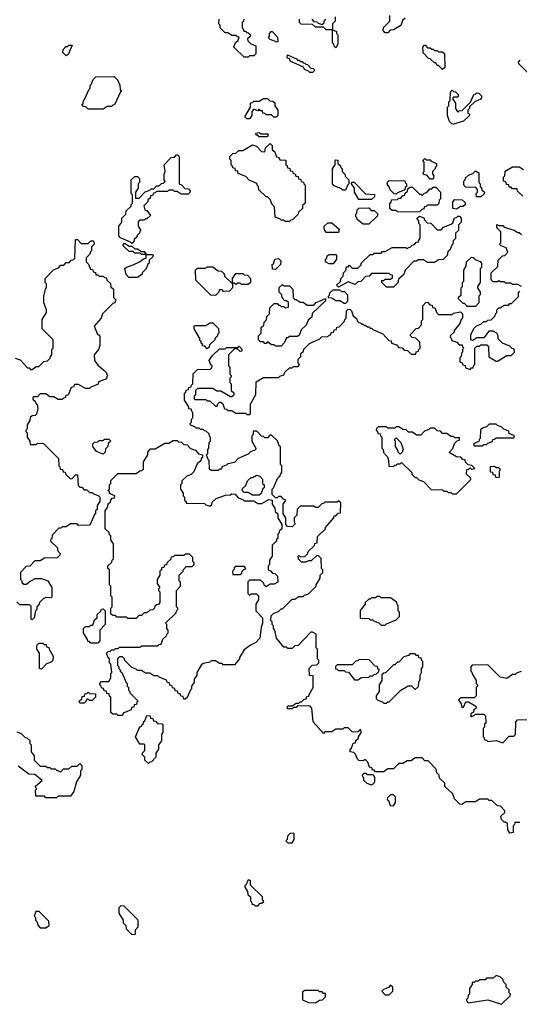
# Model space of a CAD drawing. Extents: x 2889633 to 3052318, y 540750 to 918690.
# Tile 380 of 656: x 2945735 to 2949385, y 791100 to 798295. Entities that reach past the tile are written whole.
import ezdxf

# ---------------------------------------------------------------- set-up
doc = ezdxf.new("R2010")
doc.units = 0

msp = doc.modelspace()

# ---------------------------------------------------------------- linework, layer by layer
at = {"layer": '0CON02XD'}
for points in [[(2947371.7, 798298.3), (2947370, 798285), (2947360, 798275), (2947360, 798235), (2947368.3, 798228.3), (2947371.7, 798211.7), (2947385, 798210), (2947391.7, 798201.7), (2947405, 798200), (2947420, 798185), (2947418.3, 798171.7), (2947400, 798155), (2947401.7, 798141.7), (2947421.7, 798121.7), (2947460, 798105), (2947460, 798045), (2947445, 798030), (2947415, 798030), (2947405, 798020), (2947375, 798020), (2947300, 798095), (2947311.7, 798128.3), (2947328.3, 798141.7), (2947338.3, 798168.3), (2947325, 798170), (2947315, 798180), (2947285, 798180), (2947255, 798200), (2947235, 798200), (2947200, 798235), (2947200, 798255), (2947190, 798265), (2947191.7, 798298.3)], [(2948040, 798315), (2948040, 798285), (2948020, 798265), (2948020, 798220), (2948048.3, 798208.3), (2948050, 798195), (2948060, 798185), (2948060, 798115), (2948045, 798090), (2948031.7, 798101.7), (2948030, 798115), (2948020, 798125), (2948020, 798220), (2947975, 798220), (2947955, 798240), (2947895, 798240), (2947875, 798260), (2947791.7, 798261.7), (2947780, 798275), (2947778.3, 798298.3)], [(2947868.3, 798298.3), (2947881.7, 798281.7), (2947905, 798280), (2947915, 798270), (2947945, 798260), (2947958.3, 798271.7), (2947960, 798285), (2947971.7, 798298.3)], [(2948425, 798200), (2948405, 798200), (2948390, 798215), (2948391.7, 798238.3), (2948440, 798285), (2948440, 798325)], [(2948550, 798305), (2948531.7, 798288.3), (2948518.3, 798251.7), (2948465, 798220), (2948441.7, 798218.3), (2948425, 798200)], [(2947615, 798130), (2947565, 798150), (2947551.7, 798161.7), (2947560, 798175), (2947560, 798195), (2947571.7, 798208.3), (2947578.3, 798208.3), (2947618.3, 798168.3), (2947620, 798135), (2947615, 798130)], [(2946075, 798030), (2946050, 798055), (2946051.7, 798078.3), (2946071.7, 798098.3), (2946085, 798100), (2946095, 798110), (2946118.3, 798108.3), (2946088.3, 798041.7), (2946075, 798030)], [(2948825, 797930), (2948795, 797960), (2948785, 797960), (2948775, 797980), (2948765, 797980), (2948735, 798010), (2948721.7, 798011.7), (2948681.7, 798051.7), (2948680, 798095), (2948691.7, 798108.3), (2948698.3, 798108.3), (2948715, 798090), (2948735, 798090), (2948745, 798080), (2948755, 798080), (2948765, 798070), (2948785, 798070), (2948795, 798060), (2948825, 798060), (2948838.3, 798048.3), (2948840, 797945), (2948825, 797930)], [(2947875, 797910), (2947855, 797910), (2947845, 797920), (2947815, 797930), (2947808.3, 797948.3), (2947711.7, 797991.7), (2947708.3, 798008.3), (2947690, 798015), (2947691.7, 798038.3), (2947758.3, 798008.3), (2947765, 798000), (2947778.3, 797998.3), (2947785, 797990), (2947798.3, 797988.3), (2947805, 797980), (2947818.3, 797978.3), (2947825, 797970), (2947838.3, 797968.3), (2947861.7, 797941.7), (2947878.3, 797938.3), (2947890, 797925), (2947875, 797910)], [(2949471.7, 797881.7), (2949381.7, 797971.7), (2949380, 797985), (2949391.7, 797998.3)], [(2946345, 797640), (2946235, 797640), (2946218.3, 797658.3), (2946201.7, 797661.7), (2946190, 797675), (2946198.3, 797681.7), (2946200, 797705), (2946208.3, 797711.7), (2946241.7, 797788.3), (2946250, 797795), (2946250, 797815), (2946258.3, 797821.7), (2946271.7, 797858.3), (2946291.7, 797878.3), (2946425, 797880), (2946450, 797855), (2946467, 797817), (2946470, 797785), (2946480, 797775), (2946471.7, 797768.3), (2946428.3, 797671.7), (2946415, 797670), (2946405, 797660), (2946375, 797660), (2946345, 797640)], [(2947415, 797570), (2947395, 797570), (2947380, 797585), (2947420, 797655), (2947421.7, 797688.3), (2947435, 797690), (2947445, 797700), (2947485, 797700), (2947515, 797720), (2947545, 797720), (2947561.7, 797701.7), (2947585, 797700), (2947598.3, 797688.3), (2947600, 797665), (2947620, 797635), (2947620, 797595), (2947608.3, 797581.7), (2947591.7, 797581.7), (2947575, 797600), (2947535, 797600), (2947525, 797610), (2947511.7, 797611.7), (2947508.3, 797628.3), (2947495, 797630), (2947485, 797640), (2947475, 797630), (2947445, 797640), (2947430, 797625), (2947430, 797595), (2947415, 797570)], [(2948905, 797532.5), (2948893, 797533), (2948875, 797550), (2948860, 797595), (2948860, 797655), (2948870, 797665), (2948870, 797695), (2948880, 797705), (2948881.7, 797768.3), (2948895, 797780), (2948905, 797770), (2948918.3, 797768.3), (2948940, 797745), (2948935, 797730), (2948905, 797730), (2948900, 797725), (2948900, 797715), (2948920, 797685), (2948920, 797645), (2948935, 797620), (2948945, 797630), (2948968.3, 797631.7), (2949028.3, 797691.7), (2949051.7, 797748.3), (2949065, 797750), (2949075, 797760), (2949088.3, 797758.3), (2949108.3, 797738.3), (2949110, 797725), (2949098.3, 797711.7), (2949061.7, 797698.3), (2949021.7, 797658.3), (2949020, 797645), (2949010, 797635), (2949010, 797615), (2949020, 797605), (2949018.3, 797591.7), (2948977, 797553), (2948905, 797532.5)], [(2947545, 797440), (2947485, 797440), (2947475, 797450), (2947461.7, 797451.7), (2947460, 797465), (2947485, 797470), (2947495, 797460), (2947545, 797460), (2947550, 797455), (2947545, 797440)], [(2947705, 796820), (2947675, 796820), (2947665, 796830), (2947645, 796830), (2947635, 796840), (2947601.7, 796851.7), (2947597, 796927), (2947580, 796945), (2947565, 796980), (2947545, 797000), (2947535, 797000), (2947481.7, 797051.7), (2947480, 797075), (2947471.7, 797081.7), (2947468.3, 797098.3), (2947411.7, 797121.7), (2947388.3, 797148.3), (2947331.7, 797171.7), (2947328.3, 797188.3), (2947311.7, 797191.7), (2947308.3, 797208.3), (2947291.7, 797211.7), (2947290, 797225), (2947280, 797235), (2947280, 797265), (2947270, 797275), (2947270, 797295), (2947291.7, 797318.3), (2947315, 797320), (2947335, 797340), (2947365, 797340), (2947435, 797380), (2947465, 797370), (2947501.7, 797331.7), (2947525, 797330), (2947531.7, 797358.3), (2947565, 797390), (2947580, 797375), (2947580, 797345), (2947598.3, 797328.3), (2947611.7, 797291.7), (2947628.3, 797288.3), (2947635, 797270), (2947678.3, 797268.3), (2947680, 797235), (2947688.3, 797228.3), (2947691.7, 797211.7), (2947708.3, 797208.3), (2947711.7, 797191.7), (2947728.3, 797188.3), (2947731.7, 797171.7), (2947748.3, 797168.3), (2947751.7, 797151.7), (2947768.3, 797148.3), (2947771.7, 797131.7), (2947788.3, 797128.3), (2947791.7, 797111.7), (2947808.3, 797108.3), (2947810, 797095), (2947820, 797085), (2947820, 796955), (2947801.7, 796938.3), (2947800, 796915), (2947771.7, 796888.3), (2947770, 796875), (2947728.3, 796831.7), (2947715, 796830), (2947705, 796820)], [(2946555, 796660), (2946545, 796670), (2946471.7, 796701.7), (2946460, 796715), (2946460, 796785), (2946480, 796815), (2946480, 796845), (2946510, 796875), (2946511.7, 796898.3), (2946548.3, 796931.7), (2946550, 796945), (2946560, 796955), (2946560, 797015), (2946550, 797025), (2946550, 797125), (2946575, 797150), (2946595, 797150), (2946610, 797135), (2946610, 797105), (2946600, 797095), (2946600, 797065), (2946580, 797035), (2946581.7, 796991.7), (2946608.3, 796991.7), (2946651.7, 797038.3), (2946685, 797050), (2946695, 797060), (2946715, 797060), (2946735, 797080), (2946755, 797080), (2946771.7, 797098.3), (2946785, 797100), (2946798.3, 797111.7), (2946790, 797125), (2946790, 797165), (2946797.5, 797185), (2946790, 797235), (2946841.7, 797288.3), (2946865, 797290), (2946881.7, 797308.3), (2946888.3, 797308.3), (2946900, 797295), (2946900, 797095), (2946918.3, 797088.3), (2946941.7, 797061.7), (2946968.3, 797058.3), (2946980, 797045), (2946978.3, 797031.7), (2946965, 797020), (2946915, 797020), (2946885, 797040), (2946865, 797040), (2946855, 797050), (2946825, 797050), (2946815, 797040), (2946735, 797040), (2946725, 797030), (2946711.7, 797028.3), (2946708.3, 797011.7), (2946691.7, 797008.3), (2946688.3, 796991.7), (2946671.7, 796978.3), (2946670, 796965), (2946642.5, 796935), (2946650, 796905), (2946665, 796900), (2946690, 796865), (2946665, 796840), (2946655, 796840), (2946645, 796830), (2946615, 796830), (2946601.7, 796818.3), (2946600, 796785), (2946620, 796755), (2946611.7, 796748.3), (2946610, 796735), (2946590, 796715), (2946590, 796705), (2946571.7, 796688.3), (2946568.3, 796671.7), (2946555, 796660)], [(2948755, 797130), (2948735, 797130), (2948708.3, 797158.3), (2948691.7, 797161.7), (2948680, 797175), (2948690, 797185), (2948690, 797255), (2948680, 797265), (2948695, 797280), (2948705, 797270), (2948735, 797270), (2948741.7, 797261.7), (2948780, 797245), (2948780, 797225), (2948771.7, 797218.3), (2948768.3, 797201.7), (2948750, 797185), (2948750, 797165), (2948760, 797155), (2948755, 797130)], [(2948115, 797050), (2948095, 797050), (2948085, 797060), (2948031.7, 797081.7), (2948020, 797095), (2948020, 797205), (2948040, 797235), (2948040, 797265), (2948045, 797270), (2948058.3, 797268.3), (2948060, 797245), (2948078.3, 797228.3), (2948080, 797215), (2948090, 797205), (2948090, 797185), (2948110, 797165), (2948111.7, 797151.7), (2948140, 797125), (2948140, 797095), (2948131.7, 797088.3), (2948115, 797050)], [(2949410, 797005), (2949371.7, 797041.7), (2949368.3, 797058.3), (2949335, 797060), (2949325, 797070), (2949311.7, 797071.7), (2949308.3, 797088.3), (2949291.7, 797091.7), (2949288.3, 797108.3), (2949270, 797115), (2949270, 797145), (2949280, 797155), (2949281.7, 797188.3), (2949335, 797220), (2949385, 797220), (2949415, 797200)], [(2949105, 797000), (2949071.7, 797001.7), (2949070, 797025), (2949080, 797035), (2949080, 797055), (2949068.3, 797068.3), (2948995, 797070), (2948980, 797085), (2948980, 797115), (2948990, 797125), (2948991.7, 797138.3), (2949015, 797160), (2949045, 797170), (2949065, 797190), (2949090, 797175), (2949090, 797105), (2949100, 797095), (2949100, 797075), (2949108.3, 797068.3), (2949111.7, 797051.7), (2949130, 797035), (2949128.3, 797021.7), (2949105, 797000)], [(2948305, 796980), (2948211.7, 796981.7), (2948180, 797035), (2948180, 797065), (2948160, 797095), (2948161.7, 797108.3), (2948178.3, 797108.3), (2948261.7, 797021.7), (2948328.3, 797018.3), (2948328.3, 797001.7), (2948305, 796980)], [(2948485, 797020), (2948471.7, 797021.7), (2948441.7, 797051.7), (2948440, 797065), (2948420, 797095), (2948421.7, 797108.3), (2948435, 797120), (2948548.3, 797118.3), (2948550, 797105), (2948560, 797095), (2948560, 797075), (2948551.7, 797068.3), (2948548.3, 797051.7), (2948495, 797030), (2948485, 797020)], [(2948545, 796887.5), (2948495, 796890), (2948485, 796900), (2948455, 796900), (2948440, 796915), (2948440, 796955), (2948448.3, 796961.7), (2948451.7, 796978.3), (2948495, 796980), (2948505, 796990), (2948518.3, 796991.7), (2948531.7, 797008.3), (2948548.3, 797011.7), (2948551.7, 797028.3), (2948568.3, 797041.7), (2948571.7, 797058.3), (2948585, 797070), (2948605, 797070), (2948655, 797020), (2948665, 797020), (2948675, 797010), (2948691.7, 797028.3), (2948708.3, 797031.7), (2948731.7, 797058.3), (2948745, 797060), (2948755, 797070), (2948775, 797070), (2948810, 797035), (2948810, 796985), (2948800, 796975), (2948798.3, 796951.7), (2948785, 796940), (2948715, 796940), (2948705, 796930), (2948691.7, 796928.3), (2948688.3, 796911.7), (2948671.7, 796908.3), (2948655, 796890), (2948545, 796887.5)], [(2948285, 796800), (2948245, 796800), (2948200, 796835), (2948200, 796845), (2948190, 796855), (2948190, 796875), (2948198.3, 796881.7), (2948200, 796905), (2948211.7, 796918.3), (2948285, 796920), (2948301.7, 796901.7), (2948325, 796900), (2948348.3, 796878.3), (2948348.3, 796861.7), (2948285, 796800)], [(2948925, 796910), (2948900, 796915), (2948900, 796965), (2948915, 796980), (2948968.3, 796978.3), (2948988.3, 796958.3), (2948988.3, 796941.7), (2948975, 796930), (2948955, 796930), (2948925, 796910)], [(2948465, 796340), (2948415, 796340), (2948380, 796375), (2948381.7, 796388.3), (2948395, 796390), (2948405, 796400), (2948445, 796400), (2948458.3, 796411.7), (2948458.3, 796428.3), (2948445, 796430), (2948435, 796440), (2948305, 796440), (2948288.3, 796421.7), (2948261.7, 796418.3), (2948228.3, 796381.7), (2948205, 796380), (2948185, 796360), (2948135, 796380), (2948065, 796340), (2948050, 796355), (2948078.3, 796381.7), (2948080, 796405), (2948098.3, 796421.7), (2948100, 796445), (2948118.3, 796461.7), (2948121.7, 796488.3), (2948135, 796490), (2948145, 796500), (2948165, 796480), (2948205, 796480), (2948228.3, 796501.7), (2948231.7, 796518.3), (2948295, 796580), (2948315, 796580), (2948325, 796590), (2948375, 796590), (2948385, 796600), (2948405, 796600), (2948455, 796630), (2948555, 796630), (2948565, 796620), (2948575, 796630), (2948588.3, 796631.7), (2948601.7, 796648.3), (2948618.3, 796651.7), (2948631.7, 796668.3), (2948648.3, 796671.7), (2948650, 796685), (2948660, 796695), (2948660, 796795), (2948650, 796805), (2948650, 796825), (2948641.7, 796831.7), (2948640, 796845), (2948655, 796860), (2948688.3, 796848.3), (2948691.7, 796831.7), (2948711.7, 796811.7), (2948738.3, 796808.3), (2948785, 796760), (2948815, 796760), (2948831.7, 796778.3), (2948888.3, 796801.7), (2948898.3, 796811.7), (2948911.7, 796848.3), (2948925, 796850), (2948935, 796860), (2948948.3, 796858.3), (2948960, 796845), (2948960, 796815), (2948940, 796795), (2948940, 796755), (2948920, 796735), (2948920, 796695), (2948901.7, 796678.3), (2948900, 796655), (2948891.7, 796648.3), (2948878.3, 796611.7), (2948861.7, 796598.3), (2948858.3, 796571.7), (2948828.3, 796541.7), (2948795, 796540), (2948765, 796520), (2948715, 796520), (2948685, 796540), (2948645, 796540), (2948635, 796530), (2948615, 796530), (2948550, 796465), (2948538.3, 796431.7), (2948501.7, 796398.3), (2948498.3, 796371.7), (2948465, 796340)], [(2948065, 796740), (2947975, 796740), (2947960, 796765), (2947960, 796785), (2947985, 796810), (2948015, 796810), (2948070, 796765), (2948065, 796740)], [(2949400, 796345), (2949375, 796360), (2949335, 796360), (2949325, 796370), (2949285, 796370), (2949275, 796380), (2949245, 796380), (2949235, 796387.5), (2949225, 796380), (2949195, 796380), (2949180, 796395), (2949180, 796445), (2949228.3, 796491.7), (2949231.7, 796538.3), (2949261.7, 796568.3), (2949278.3, 796571.7), (2949300, 796595), (2949288.3, 796628.3), (2949251.7, 796641.7), (2949240, 796655), (2949250, 796665), (2949250, 796745), (2949220, 796775), (2949221.7, 796798.3), (2949235, 796790), (2949265, 796790), (2949275, 796780), (2949347, 796757), (2949375, 796740), (2949385, 796740), (2949400, 796725)], [(2945701.7, 795821.7), (2945738.3, 795808.3), (2945791.7, 795751.7), (2945805, 795750), (2945815, 795740), (2945825, 795740), (2945855, 795760), (2945875, 795760), (2945911.7, 795798.3), (2945938.3, 795801.7), (2945958.3, 795821.7), (2945960, 795835), (2945970, 795845), (2945970, 795885), (2945980, 795895), (2945980, 795955), (2945900, 796035), (2945900, 796105), (2945930, 796155), (2945930, 796175), (2945912.5, 796225), (2945912.5, 796275), (2945923, 796327), (2945930, 796335), (2945930, 796365), (2945920, 796375), (2945920, 796405), (2945981.7, 796468.3), (2946018.3, 796481.7), (2946035, 796500), (2946058.3, 796501.7), (2946075, 796520), (2946098.3, 796521.7), (2946111.7, 796538.3), (2946125, 796540), (2946138.3, 796551.7), (2946141.7, 796688.3), (2946158.3, 796688.3), (2946185, 796660), (2946235, 796660), (2946255, 796680), (2946275, 796680), (2946280, 796655), (2946260, 796635), (2946260, 796605), (2946251.7, 796598.3), (2946248.3, 796581.7), (2946220, 796555), (2946220, 796525), (2946238.3, 796508.3), (2946251.7, 796471.7), (2946268.3, 796468.3), (2946271.7, 796451.7), (2946288.3, 796448.3), (2946291.7, 796431.7), (2946305, 796430), (2946315, 796420), (2946345, 796420), (2946355, 796410), (2946368.3, 796408.3), (2946371.7, 796391.7), (2946398.3, 796368.3), (2946401.7, 796341.7), (2946420, 796325), (2946420, 796265), (2946440, 796245), (2946431.7, 796238.3), (2946430, 796225), (2946415, 796220), (2946340, 796145), (2946330, 796115), (2946280, 796055), (2946301.7, 796001.7), (2946320, 795985), (2946320, 795915), (2946310, 795885), (2946280, 795845), (2946282.5, 795805), (2946305, 795770), (2946350, 795735), (2946370, 795715), (2946370, 795705), (2946380, 795695), (2946371.7, 795688.3), (2946368.3, 795671.7), (2946311.7, 795648.3), (2946308.3, 795631.7), (2946255, 795610), (2946245, 795600)], [(2946595, 796410), (2946531.7, 796411.7), (2946513, 796433), (2946503, 796477), (2946515, 796487.5), (2946565, 796502.5), (2946610, 796525), (2946645, 796550), (2946658.3, 796551.7), (2946660, 796580), (2946625, 796580), (2946615, 796590), (2946575, 796590), (2946565, 796600), (2946535, 796600), (2946491.7, 796641.7), (2946490, 796655), (2946495, 796660), (2946505, 796660), (2946535, 796640), (2946555, 796640), (2946575, 796620), (2946595, 796620), (2946625, 796600), (2946645, 796600), (2946660, 796580), (2946705, 796580), (2946710, 796575), (2946708.3, 796561.7), (2946681.7, 796538.3), (2946680, 796515), (2946671.7, 796508.3), (2946660, 796475), (2946630, 796445), (2946630, 796435), (2946595, 796410)], [(2948025, 796510), (2947995, 796510), (2947970, 796525), (2947970, 796545), (2947978.3, 796551.7), (2947981.7, 796568.3), (2947995, 796580), (2948045, 796580), (2948050, 796575), (2948050, 796545), (2948025, 796510)], [(2949065, 796200), (2949005, 796200), (2948985, 796220), (2948975, 796220), (2948940, 796255), (2948941.7, 796268.3), (2948960, 796285), (2948960, 796335), (2948970, 796345), (2948970, 796375), (2948980, 796385), (2948980, 796465), (2948997, 796493), (2949000, 796525), (2949035, 796560), (2949048.3, 796558.3), (2949061.7, 796541.7), (2949098.3, 796528.3), (2949110, 796515), (2949110, 796485), (2949100, 796475), (2949100, 796375), (2949080, 796345), (2949080, 796335), (2949100, 796305), (2949100, 796285), (2949090, 796275), (2949090, 796225), (2949065, 796200)], [(2947165, 796280), (2947131.7, 796281.7), (2947021.7, 796391.7), (2947020, 796465), (2947035, 796480), (2947095, 796480), (2947105, 796490), (2947145, 796490), (2947185, 796460), (2947208.3, 796458.3), (2947228.3, 796438.3), (2947231.7, 796421.7), (2947285, 796370), (2947290, 796370), (2947290, 796405), (2947315, 796440), (2947365, 796440), (2947375, 796430), (2947398.3, 796428.3), (2947420, 796405), (2947420, 796375), (2947405, 796360), (2947355, 796360), (2947345, 796370), (2947325, 796370), (2947315, 796360), (2947305, 796370), (2947290, 796370), (2947290, 796335), (2947268.3, 796311.7), (2947225, 796310), (2947215, 796320), (2947195, 796320), (2947188.3, 796301.7), (2947165, 796280)], [(2947605, 796470), (2947581.7, 796471.7), (2947580, 796505), (2947588.3, 796511.7), (2947600, 796545), (2947625, 796550), (2947641.7, 796531.7), (2947640, 796505), (2947605, 796470)], [(2947645, 795910), (2947605, 795910), (2947595, 795920), (2947575, 795920), (2947545, 795940), (2947535, 795930), (2947525, 795930), (2947515, 795940), (2947495, 795940), (2947480, 795955), (2947480, 795985), (2947500, 796005), (2947500, 796045), (2947518.3, 796061.7), (2947520, 796085), (2947538.3, 796101.7), (2947540, 796125), (2947560, 796145), (2947561.7, 796188.3), (2947595, 796220), (2947615, 796220), (2947625, 796210), (2947635, 796210), (2947645, 796200), (2947665, 796200), (2947675, 796190), (2947700, 796195), (2947698.3, 796228.3), (2947685, 796240), (2947671.7, 796241.7), (2947651.7, 796261.7), (2947650, 796285), (2947630, 796305), (2947631.7, 796338.3), (2947655, 796360), (2947665, 796350), (2947705, 796350), (2947730, 796325), (2947731.7, 796261.7), (2947745, 796250), (2947755, 796250), (2947785, 796230), (2947805, 796230), (2947835, 796210), (2947885, 796210), (2947901.7, 796228.3), (2947968.3, 796258.3), (2947968.3, 796241.7), (2947871.7, 796148.3), (2947868.3, 796121.7), (2947841.7, 796098.3), (2947828.3, 796061.7), (2947791.7, 796028.3), (2947778.3, 795991.7), (2947765, 795980), (2947705, 795980), (2947695, 795970), (2947685, 795970), (2947670, 795935), (2947645, 795910)], [(2948115, 796220), (2948105, 796220), (2948075, 796240), (2948045, 796240), (2948015, 796260), (2947991.7, 796261.7), (2947990, 796275), (2947998.3, 796281.7), (2948001.7, 796298.3), (2948025, 796320), (2948075, 796320), (2948085, 796310), (2948108.3, 796308.3), (2948130, 796285), (2948130, 796235), (2948115, 796220)], [(2948121.7, 796168.3), (2948135, 796180), (2948148.3, 796178.3), (2948158.3, 796168.3), (2948171.7, 796131.7), (2948198.3, 796108.3), (2948200, 796095), (2948211.7, 796081.7), (2948225, 796080), (2948235, 796070), (2948245, 796070), (2948255, 796060), (2948265, 796060), (2948275, 796050), (2948285, 796050), (2948295, 796040), (2948305, 796040), (2948315, 796030), (2948388.3, 795998.3), (2948431.7, 795951.7), (2948448.3, 795948.3), (2948451.7, 795931.7), (2948488.3, 795918.3), (2948505, 795900), (2948528.3, 795898.3), (2948545, 795880), (2948568.3, 795878.3), (2948595, 795850), (2948628.3, 795851.7), (2948631.7, 795868.3), (2948648.3, 795871.7), (2948650, 795885), (2948660, 795895), (2948658.3, 795938.3), (2948628.3, 795968.3), (2948601.7, 795971.7), (2948590, 795985), (2948590, 795995), (2948631.7, 796038.3), (2948648.3, 796041.7), (2948670, 796065), (2948670, 796095), (2948680, 796105), (2948680, 796205), (2948701.7, 796228.3), (2948715, 796230), (2948731.7, 796211.7), (2948748.3, 796208.3), (2948751.7, 796191.7), (2948768.3, 796188.3), (2948781.7, 796151.7), (2948795, 796140), (2948895, 796140), (2948905, 796150), (2948955, 796160), (2948970, 796145), (2948970, 796115), (2948960, 796105), (2948950, 796075), (2948910, 796025), (2948908.3, 796011.7), (2948881.7, 795988.3), (2948880, 795975), (2948888.3, 795968.3), (2948891.7, 795951.7), (2948928.3, 795938.3), (2948945, 795920), (2948968.3, 795918.3), (2948970, 795905), (2948980, 795895), (2948970, 795885), (2948970, 795865), (2948961.7, 795858.3), (2948960, 795835), (2948950, 795825), (2948950, 795795), (2948968.3, 795788.3), (2948971.7, 795771.7), (2948988.3, 795768.3), (2948991.7, 795751.7), (2949025, 795740), (2949035, 795750), (2949048.3, 795751.7), (2949050, 795765), (2949060, 795775), (2949060, 795895), (2949075, 795910), (2949095, 795910), (2949105, 795920), (2949148.3, 795918.3), (2949160, 795905), (2949161.7, 795831.7), (2949215, 795800), (2949225, 795800), (2949295, 795840), (2949325, 795840), (2949350, 795865), (2949348.3, 795888.3), (2949331.7, 795891.7), (2949315, 795910), (2949261.7, 795931.7), (2949231.7, 795961.7), (2949230, 795985), (2949220, 796005), (2949195, 796020), (2949161.7, 796018.3), (2949125, 795970), (2949075, 795970), (2949045, 795950), (2949030, 795955), (2949030, 795995), (2949055, 796040), (2949073, 796057), (2949105, 796070), (2949125, 796090), (2949145, 796090), (2949155, 796100), (2949178.3, 796101.7), (2949208.3, 796131.7), (2949210, 796145), (2949220, 796155), (2949220, 796175), (2949235, 796190), (2949245, 796190), (2949275, 796210), (2949305, 796210), (2949315, 796220), (2949328.3, 796221.7), (2949378.3, 796271.7), (2949380, 796305), (2949388.3, 796311.7)], [(2949388.3, 792428.3), (2949351.7, 792428.3), (2949350, 792415), (2949340, 792405), (2949340, 792355), (2949315, 792350), (2949300, 792375), (2949298.3, 792418.3), (2949285, 792430), (2949275, 792430), (2949255, 792450), (2949250, 792475), (2949278.3, 792501.7), (2949280, 792515), (2949248.3, 792548.3), (2949225, 792550), (2949185, 792590), (2949165, 792590), (2949155, 792600), (2949095, 792600), (2949065, 792580), (2948995, 792580), (2948965, 792560), (2948951.7, 792561.7), (2948911.7, 792601.7), (2948898.3, 792638.3), (2948841.7, 792691.7), (2948840, 792715), (2948801.7, 792751.7), (2948800, 792775), (2948781.7, 792791.7), (2948778.3, 792818.3), (2948718.3, 792878.3), (2948695, 792880), (2948675, 792900), (2948625, 792900), (2948595, 792880), (2948565, 792880), (2948535, 792860), (2948505, 792860), (2948465, 792820), (2948425, 792820), (2948395, 792800), (2948335, 792800), (2948325, 792810), (2948311.7, 792811.7), (2948308.3, 792828.3), (2948291.7, 792831.7), (2948278.3, 792868.3), (2948258.3, 792888.3), (2948245, 792880), (2948211.7, 792881.7), (2948201.7, 792891.7), (2948188.3, 792928.3), (2948175, 792940), (2948150, 792945), (2948150, 792965), (2948158.3, 792971.7), (2948171.7, 793008.3), (2948188.3, 793011.7), (2948191.7, 793028.3), (2948210, 793045), (2948210, 793055), (2948230, 793085), (2948228.3, 793108.3), (2948205, 793090), (2948175, 793087.5), (2948165, 793090), (2948135, 793120), (2948105, 793120), (2948095, 793110), (2948045, 793110), (2948015, 793090), (2947965, 793090), (2947955, 793080), (2947880, 793165), (2947870, 793265), (2947858.3, 793278.3), (2947765, 793280), (2947755, 793270), (2947735, 793270), (2947725, 793260), (2947695, 793260), (2947690, 793265), (2947695, 793280), (2947725, 793280), (2947755, 793300), (2947775, 793300), (2947785, 793310), (2947795, 793310), (2947811.7, 793328.3), (2947828.3, 793331.7), (2947831.7, 793348.3), (2947848.3, 793351.7), (2947850, 793365), (2947880, 793415), (2947880, 793500), (2947851.7, 793501.7), (2947850, 793555), (2947871.7, 793578.3), (2947905, 793580), (2947920, 793595), (2947920, 793615), (2947910, 793625), (2947910, 793695), (2947900, 793705), (2947900, 793805), (2947875, 793820), (2947861.7, 793818.3), (2947768.3, 793721.7), (2947745, 793720), (2947725, 793700), (2947695, 793700), (2947685, 793710), (2947665, 793710), (2947610, 793775), (2947600, 793835), (2947590, 793845), (2947590, 793865), (2947580, 793875), (2947580, 793895), (2947570, 793905), (2947571.7, 793938.3), (2947591.7, 793958.3), (2947625, 793970), (2947645, 793990), (2947655, 793990), (2947725, 794060), (2947745, 794060), (2947775, 794080), (2947805, 794080), (2947815, 794090), (2947845, 794100), (2947900, 794155), (2947900, 794165), (2947930, 794215), (2947930, 794235), (2947950, 794255), (2947950, 794275), (2947940, 794285), (2947938.3, 794358.3), (2947918.3, 794378.3), (2947905, 794380), (2947865, 794340), (2947845, 794340), (2947825, 794330), (2947795, 794330), (2947771.7, 794351.7), (2947770, 794375), (2947775, 794380), (2947785, 794370), (2947818.3, 794371.7), (2947838.3, 794391.7), (2947841.7, 794408.3), (2947888.3, 794451.7), (2947891.7, 794468.3), (2947908.3, 794471.7), (2947911.7, 794518.3), (2947970, 794575), (2947970, 794585), (2948030, 794655), (2948031.7, 794668.3), (2948045, 794670), (2948061.7, 794688.3), (2948078.3, 794691.7), (2948080, 794765), (2948065, 794780), (2948055, 794770), (2947965, 794770), (2947955, 794760), (2947941.7, 794758.3), (2947915, 794730), (2947895, 794730), (2947885, 794740), (2947785, 794740), (2947761.7, 794718.3), (2947760, 794675), (2947740, 794655), (2947740, 794625), (2947748.3, 794611.7), (2947725, 794590), (2947691.7, 794591.7), (2947680, 794605), (2947680, 794655), (2947660, 794685), (2947660, 794755), (2947680, 794785), (2947661.7, 794791.7), (2947645, 794810), (2947625, 794810), (2947615, 794800), (2947605, 794800), (2947580, 794825), (2947580, 794865), (2947590, 794875), (2947621.7, 794948.3), (2947638.3, 794961.7), (2947640, 794975), (2947650, 794985), (2947650, 795035), (2947640, 795045), (2947640, 795175), (2947631.7, 795181.7), (2947618.3, 795218.3), (2947575, 795260), (2947561.7, 795258.3), (2947545, 795240), (2947525, 795240), (2947515, 795250), (2947501.7, 795251.7), (2947468.3, 795288.3), (2947441.7, 795288.3), (2947440, 795265), (2947430, 795255), (2947430, 795215), (2947460, 795165), (2947458.3, 795151.7), (2947421.7, 795138.3), (2947405, 795120), (2947331.7, 795088.3), (2947305, 795060), (2947255, 795050), (2947245, 795040), (2947211.7, 795028.3), (2947208.3, 795011.7), (2947195, 795010), (2947185, 795000), (2947135, 795000), (2947121.7, 795011.7), (2947120, 795075), (2947111.7, 795081.7), (2947100, 795115), (2947110, 795125), (2947110, 795155), (2947117.5, 795165), (2947120, 795205), (2947130, 795215), (2947130, 795245), (2947121.7, 795251.7), (2947118.3, 795268.3), (2947098.3, 795288.3), (2947085, 795290), (2947075, 795300), (2947055, 795300), (2947045, 795310), (2947025, 795310), (2947015, 795320), (2946981.7, 795331.7), (2946980, 795345), (2946990, 795355), (2946990, 795375), (2947000, 795385), (2947000, 795425), (2946991.7, 795431.7), (2946988.3, 795448.3), (2946971.7, 795451.7), (2946970, 795465), (2946940, 795515), (2946940, 795565), (2946948.3, 795571.7), (2946951.7, 795588.3), (2946968.3, 795591.7), (2946971.7, 795608.3), (2946988.3, 795611.7), (2946990, 795625), (2947000, 795635), (2947001.7, 795708.3), (2947035, 795740), (2947128.3, 795741.7), (2947138.3, 795751.7), (2947140, 795765), (2947131.7, 795771.7), (2947120, 795805), (2947141.7, 795838.3), (2947195, 795890), (2947235, 795890), (2947245, 795900), (2947325, 795900), (2947338.3, 795908.3), (2947358.3, 795888.3), (2947358.3, 795871.7), (2947345, 795870), (2947325, 795890), (2947305, 795890), (2947260, 795845), (2947260, 795765), (2947270, 795755), (2947270, 795705), (2947280, 795695), (2947280, 795685), (2947270, 795675), (2947270, 795645), (2947280, 795635), (2947280, 795585), (2947298.3, 795568.3), (2947298.3, 795551.7), (2947285, 795540), (2947275, 795540), (2947205, 795580), (2947175, 795580), (2947145, 795600), (2947035, 795600), (2947020, 795585), (2947020, 795555), (2947010, 795545), (2947010, 795525), (2947015, 795520), (2947095, 795520), (2947105, 795510), (2947125, 795510), (2947165, 795470), (2947178.3, 795471.7), (2947181.7, 795488.3), (2947195, 795500), (2947205, 795500), (2947218.3, 795488.3), (2947231.7, 795451.7), (2947245, 795450), (2947255, 795440), (2947285, 795440), (2947315, 795420), (2947385, 795420), (2947395, 795410), (2947415, 795410), (2947420, 795415), (2947420, 795485), (2947460, 795555), (2947461.7, 795648.3), (2947515, 795680), (2947625, 795680), (2947635, 795690), (2947665, 795700), (2947671.7, 795718.3), (2947705, 795750), (2947725, 795750), (2947735, 795760), (2947768.3, 795761.7), (2947780, 795775), (2947770, 795785), (2947770, 795815), (2947790, 795835), (2947790, 795855), (2947808.3, 795871.7), (2947811.7, 795888.3), (2947851.7, 795928.3), (2947928.3, 795961.7), (2947941.7, 795978.3), (2947985, 795980), (2947995, 795990), (2948008.3, 795991.7), (2948011.7, 796008.3), (2948028.3, 796011.7), (2948031.7, 796028.3), (2948048.3, 796031.7), (2948051.7, 796048.3), (2948068.3, 796051.7), (2948108.3, 796091.7), (2948110, 796105), (2948120, 796115), (2948121.7, 796168.3)], [(2947105, 795890), (2947088.3, 795908.3), (2947071.7, 795911.7), (2947070, 795925), (2947061.7, 795931.7), (2947060, 795945), (2947051.7, 795951.7), (2947050, 795965), (2947010, 796035), (2947010, 796055), (2947015, 796060), (2947095, 796060), (2947125, 796080), (2947145, 796080), (2947188.3, 796038.3), (2947190, 796005), (2947180, 795995), (2947180, 795985), (2947160, 795965), (2947160, 795955), (2947121.7, 795918.3), (2947118.3, 795901.7), (2947105, 795890)], [(2946245, 795600), (2946215, 795600), (2946165, 795630), (2946135, 795630), (2946128.3, 795611.7), (2946111.7, 795608.3), (2946088.3, 795551.7), (2946071.7, 795548.3), (2946068.3, 795531.7), (2946055, 795530), (2946045, 795520), (2946015, 795520), (2945985, 795540), (2945955, 795540), (2945925, 795560), (2945885, 795560), (2945865, 795540), (2945835, 795540), (2945830, 795535), (2945831.7, 795521.7), (2945848.3, 795508.3), (2945850, 795495), (2945861.7, 795481.7), (2945867.5, 795455), (2945857, 795413), (2945848.3, 795401.7), (2945825, 795400), (2945811.7, 795388.3), (2945810, 795365), (2945790, 795335), (2945790, 795305), (2945780, 795295), (2945780, 795285), (2945790, 795275), (2945790, 795245), (2945810, 795215), (2945811.7, 795191.7), (2945855, 795190), (2945865, 795200), (2945908.3, 795198.3), (2946018.3, 795088.3), (2946020, 795035), (2946028.3, 795028.3), (2946031.7, 795011.7), (2946048.3, 795008.3), (2946051.7, 794991.7), (2946068.3, 794988.3), (2946071.7, 794971.7), (2946105, 794940), (2946118.3, 794941.7), (2946141.7, 794968.3), (2946158.3, 794968.3), (2946161.7, 794891.7), (2946175, 794880), (2946188.3, 794878.3), (2946205, 794860), (2946225, 794860), (2946245, 794840), (2946265, 794840), (2946275, 794830), (2946308.3, 794818.3), (2946320, 794805), (2946320, 794775), (2946300, 794745), (2946300, 794715), (2946290, 794705), (2946290, 794685), (2946281.7, 794678.3), (2946248.3, 794601.7), (2946165, 794600), (2946155, 794610), (2946105, 794610), (2946075, 794590), (2946045, 794590), (2946035, 794580), (2946021.7, 794578.3), (2945971.7, 794528.3), (2945970, 794505), (2945961.7, 794498.3), (2945960, 794485), (2946010, 794435), (2946010, 794415), (2946030, 794395), (2946028.3, 794381.7), (2946008.3, 794361.7), (2945915, 794360), (2945885, 794340), (2945845, 794340), (2945808.3, 794301.7), (2945781.7, 794298.3), (2945740, 794255), (2945740, 794205), (2945750, 794195), (2945751.7, 794181.7), (2945765, 794170), (2945785, 794170), (2945803, 794187), (2945848.3, 794211.7), (2945895, 794212.5), (2945940, 794195), (2945970, 794145), (2945970, 794075), (2945965, 794070), (2945925, 794072.5), (2945907, 794063), (2945880, 794035), (2945877, 794023), (2945860, 794005), (2945860, 793985), (2945850, 793975), (2945840, 793925), (2945825, 793910)], [(2949115, 795180), (2949125, 795190), (2949145, 795190), (2949155, 795200), (2949188.3, 795211.7), (2949191.7, 795228.3), (2949205, 795230), (2949215, 795240), (2949345, 795240), (2949350, 795255), (2949311.7, 795271.7), (2949308.3, 795288.3), (2949271.7, 795301.7), (2949258.3, 795318.3), (2949225, 795330), (2949215, 795340), (2949165, 795340), (2949145, 795320), (2949115, 795310), (2949101.7, 795298.3), (2949100, 795235), (2949091.7, 795228.3), (2949088.3, 795211.7), (2949050, 795195), (2949055, 795180), (2949115, 795180)], [(2948925, 794830), (2949030, 794935), (2949028.3, 794948.3), (2949000, 794975), (2949001.7, 795008.3), (2949015, 795010), (2949025, 795020), (2949035, 795010), (2949060, 795015), (2949038.3, 795038.3), (2949011.7, 795041.7), (2948991.7, 795061.7), (2948988.3, 795078.3), (2948971.7, 795081.7), (2948958.3, 795098.3), (2948925, 795100), (2948871.7, 795131.7), (2948898.3, 795161.7), (2948911.7, 795198.3), (2948931.7, 795218.3), (2948948.3, 795221.7), (2948948.3, 795238.3), (2948915, 795240), (2948905, 795250), (2948885, 795250), (2948855, 795270), (2948825, 795270), (2948808.3, 795288.3), (2948785, 795290), (2948765, 795310), (2948735, 795310), (2948725, 795300), (2948691.7, 795288.3), (2948665, 795260), (2948635, 795260), (2948605, 795280), (2948575, 795280), (2948558.3, 795298.3), (2948535, 795300), (2948505, 795320), (2948485, 795320), (2948475, 795310), (2948425, 795310), (2948415, 795320), (2948355, 795320), (2948341.7, 795308.3), (2948340, 795295), (2948348.3, 795288.3), (2948351.7, 795271.7), (2948368.3, 795268.3), (2948370, 795255), (2948380, 795245), (2948380, 795165), (2948390, 795155), (2948393, 795133), (2948421.7, 795101.7), (2948430, 795075), (2948431.7, 795031.7), (2948465, 795030), (2948475, 795040), (2948485, 795040), (2948495, 795050), (2948515, 795050), (2948525, 795060), (2948600, 794985), (2948600, 794975), (2948625, 794950), (2948635, 794950), (2948651.7, 794931.7), (2948685, 794920), (2948741.7, 794861.7), (2948825, 794860), (2948835, 794850), (2948855, 794850), (2948865, 794840), (2948885, 794840), (2948895, 794830), (2948925, 794830)], [(2946345, 795120), (2946295, 795140), (2946270, 795175), (2946270, 795195), (2946281.7, 795208.3), (2946305, 795210), (2946315, 795220), (2946345, 795220), (2946355, 795230), (2946385, 795230), (2946400, 795215), (2946381.7, 795198.3), (2946380, 795175), (2946361.7, 795158.3), (2946360, 795135), (2946345, 795120)], [(2946485, 793210), (2946455, 793210), (2946445, 793220), (2946415, 793220), (2946401.7, 793231.7), (2946400, 793345), (2946391.7, 793351.7), (2946388.3, 793368.3), (2946371.7, 793371.7), (2946368.3, 793388.3), (2946351.7, 793391.7), (2946348.3, 793408.3), (2946331.7, 793411.7), (2946330, 793425), (2946320, 793435), (2946320, 793445), (2946331.7, 793458.3), (2946385, 793460), (2946400, 793485), (2946400, 793515), (2946407.5, 793525), (2946400, 793585), (2946390, 793595), (2946390, 793625), (2946381.7, 793631.7), (2946370, 793665), (2946381.7, 793678.3), (2946395, 793680), (2946405, 793690), (2946425, 793690), (2946435, 793700), (2946455, 793700), (2946465, 793710), (2946615, 793710), (2946625, 793720), (2946745, 793720), (2946755, 793730), (2946768.3, 793731.7), (2946781.7, 793768.3), (2946808.3, 793791.7), (2946810, 793805), (2946820, 793815), (2946820, 793835), (2946810, 793845), (2946810, 793875), (2946800, 793885), (2946878.3, 793961.7), (2946880, 793975), (2946890, 793985), (2946890, 793995), (2946880, 794005), (2946880, 794125), (2946910, 794155), (2946910, 794185), (2946900, 794195), (2946900, 794235), (2946930, 794265), (2946931.7, 794278.3), (2946951.7, 794298.3), (2946995, 794300), (2947010, 794315), (2947010, 794325), (2947000, 794335), (2947000, 794365), (2946975, 794390), (2946945, 794390), (2946935, 794380), (2946865, 794380), (2946855, 794370), (2946841.7, 794368.3), (2946838.3, 794351.7), (2946811.7, 794328.3), (2946808.3, 794311.7), (2946791.7, 794308.3), (2946788.3, 794291.7), (2946771.7, 794288.3), (2946770, 794275), (2946760, 794265), (2946760, 794235), (2946740, 794205), (2946740, 794175), (2946760, 794145), (2946750, 794135), (2946750, 794125), (2946760, 794115), (2946760, 794035), (2946748.3, 794021.7), (2946735, 794020), (2946721.7, 794008.3), (2946720, 793995), (2946708.3, 793981.7), (2946685, 793980), (2946665, 793960), (2946645, 793960), (2946625, 793940), (2946605, 793940), (2946585, 793920), (2946525, 793920), (2946515, 793930), (2946445, 793930), (2946435, 793940), (2946415, 793940), (2946401.7, 793951.7), (2946400, 793995), (2946410, 794005), (2946410, 794075), (2946400, 794085), (2946400, 794155), (2946390, 794165), (2946390, 794275), (2946380, 794285), (2946380, 794305), (2946408.3, 794331.7), (2946410, 794345), (2946420, 794355), (2946420, 794465), (2946400, 794495), (2946400, 794525), (2946391.7, 794531.7), (2946388.3, 794548.3), (2946360, 794575), (2946360, 794705), (2946380, 794735), (2946381.7, 794758.3), (2946398.3, 794771.7), (2946400, 794785), (2946411.7, 794798.3), (2946428.3, 794801.7), (2946430, 794815), (2946391.7, 794831.7), (2946390, 794845), (2946380, 794855), (2946390, 794865), (2946390, 794895), (2946400, 794905), (2946401.7, 794928.3), (2946451.7, 794978.3), (2946585, 794980), (2946611.7, 794998.3), (2946625, 795000), (2946638.3, 795011.7), (2946640, 795065), (2946670, 795115), (2946670, 795135), (2946691.7, 795158.3), (2946725, 795160), (2946795, 795200), (2946825, 795200), (2946855, 795220), (2946885, 795220), (2946895, 795210), (2946918.3, 795208.3), (2946935, 795190), (2946958.3, 795188.3), (2946981.7, 795161.7), (2947018.3, 795148.3), (2947041.7, 795121.7), (2947070, 795115), (2947070, 795095), (2947061.7, 795088.3), (2947058.3, 795071.7), (2947031.7, 795048.3), (2947008.3, 794991.7), (2946988.3, 794971.7), (2946955, 794960), (2946920, 794925), (2946920, 794905), (2946910, 794895), (2946910, 794865), (2946930, 794835), (2946930, 794815), (2946940, 794805), (2946940, 794785), (2946950, 794775), (2946951.7, 794761.7), (2947085, 794760), (2947095, 794750), (2947125, 794740), (2947138.3, 794751.7), (2947141.7, 794768.3), (2947170, 794795), (2947238.3, 794821.7), (2947275, 794822.5), (2947285, 794830), (2947308.3, 794828.3), (2947331.7, 794801.7), (2947365, 794790), (2947375, 794780), (2947445, 794780), (2947475, 794760), (2947505, 794760), (2947555, 794790), (2947580, 794785), (2947580, 794755), (2947600, 794725), (2947601.7, 794701.7), (2947620, 794685), (2947620, 794655), (2947650, 794605), (2947650, 794575), (2947631.7, 794558.3), (2947630, 794545), (2947620, 794535), (2947620, 794505), (2947611.7, 794498.3), (2947608.3, 794481.7), (2947580, 794455), (2947580, 794375), (2947560, 794345), (2947560, 794315), (2947550, 794305), (2947550, 794275), (2947568.3, 794268.3), (2947581.7, 794251.7), (2947598.3, 794248.3), (2947618.3, 794228.3), (2947620, 794185), (2947595, 794170), (2947565, 794170), (2947535, 794150), (2947521.7, 794161.7), (2947518.3, 794178.3), (2947495, 794200), (2947415, 794200), (2947401.7, 794188.3), (2947401.7, 794101.7), (2947415, 794090), (2947425, 794100), (2947465, 794100), (2947480, 794085), (2947480, 794055), (2947460, 794025), (2947460, 793975), (2947510, 793925), (2947510, 793885), (2947500, 793855), (2947490, 793775), (2947460, 793745), (2947420, 793725), (2947375, 793690), (2947340, 793635), (2947340, 793625), (2947305, 793580), (2947221.7, 793581.7), (2947215, 793590), (2947195, 793590), (2947165, 793610), (2947135, 793610), (2947125, 793600), (2947075, 793590), (2947061.7, 793578.3), (2947030, 793525), (2947030, 793505), (2947010, 793475), (2947010, 793455), (2946990, 793425), (2946990, 793405), (2946981.7, 793398.3), (2946958.3, 793341.7), (2946945, 793330), (2946935, 793330), (2946928.3, 793348.3), (2946911.7, 793351.7), (2946908.3, 793368.3), (2946891.7, 793371.7), (2946888.3, 793388.3), (2946871.7, 793391.7), (2946868.3, 793408.3), (2946851.7, 793411.7), (2946848.3, 793428.3), (2946831.7, 793431.7), (2946828.3, 793448.3), (2946811.7, 793451.7), (2946808.3, 793468.3), (2946755, 793490), (2946745, 793500), (2946715, 793500), (2946685, 793520), (2946655, 793520), (2946625, 793540), (2946595, 793540), (2946585, 793550), (2946555, 793560), (2946500, 793615), (2946500, 793625), (2946485, 793640), (2946465, 793640), (2946450, 793625), (2946450, 793575), (2946460, 793565), (2946460, 793555), (2946470, 793545), (2946470, 793535), (2946480, 793525), (2946511.7, 793451.7), (2946520, 793445), (2946520, 793425), (2946530, 793415), (2946530, 793395), (2946540, 793385), (2946540, 793375), (2946600, 793315), (2946591.7, 793308.3), (2946588.3, 793291.7), (2946571.7, 793288.3), (2946568.3, 793271.7), (2946551.7, 793268.3), (2946548.3, 793251.7), (2946491.7, 793228.3), (2946485, 793210)], [(2948515, 795120), (2948500, 795135), (2948500, 795145), (2948480, 795175), (2948480, 795215), (2948470, 795225), (2948485, 795240), (2948520, 795205), (2948537, 795157), (2948530, 795135), (2948515, 795120)], [(2949235, 794950), (2949240, 794955), (2949240, 794995), (2949248.3, 795008.3), (2949235, 795020), (2949215, 795020), (2949205, 795030), (2949171.7, 795028.3), (2949171.7, 794991.7), (2949188.3, 794988.3), (2949191.7, 794971.7), (2949208.3, 794968.3), (2949211.7, 794951.7), (2949235, 794950)], [(2947485, 794820), (2947435, 794820), (2947405, 794840), (2947375, 794840), (2947360, 794855), (2947361.7, 794868.3), (2947388.3, 794891.7), (2947400, 794925), (2947425, 794950), (2947435, 794950), (2947465, 794967.5), (2947488.3, 794958.3), (2947508.3, 794938.3), (2947510, 794905), (2947520, 794895), (2947520, 794875), (2947511.7, 794868.3), (2947498.3, 794831.7), (2947485, 794820)], [(2947345, 794240), (2947358.3, 794251.7), (2947360, 794265), (2947371.7, 794278.3), (2947388.3, 794281.7), (2947378.3, 794298.3), (2947315, 794300), (2947301.7, 794288.3), (2947300, 794275), (2947290, 794265), (2947291.7, 794241.7), (2947345, 794240)], [(2948405, 793870), (2948415, 793880), (2948485, 793910), (2948510, 793935), (2948510, 793965), (2948500, 793975), (2948500, 794015), (2948491.7, 794021.7), (2948488.3, 794038.3), (2948445, 794070), (2948375, 794070), (2948365, 794080), (2948345, 794080), (2948335, 794070), (2948305, 794070), (2948295, 794060), (2948285, 794060), (2948260, 794035), (2948260, 794025), (2948223, 793977), (2948221.7, 793921.7), (2948285, 793920), (2948295, 793910), (2948315, 793910), (2948325, 793900), (2948358.3, 793888.3), (2948375, 793870), (2948405, 793870)], [(2945825, 793910), (2945820, 793915), (2945818.3, 794008.3), (2945805, 794020), (2945735, 794020), (2945715, 794040)], [(2946305, 793740), (2946255, 793740), (2946245, 793750), (2946231.7, 793751.7), (2946230, 793765), (2946200, 793815), (2946200, 793845), (2946215, 793860), (2946245, 793860), (2946255, 793870), (2946268.3, 793871.7), (2946281.7, 793908.3), (2946300, 793925), (2946301.7, 793948.3), (2946328.3, 793971.7), (2946331.7, 793988.3), (2946345, 793990), (2946360, 793975), (2946360, 793875), (2946320, 793835), (2946320, 793755), (2946305, 793740)], [(2945895, 793550), (2945880, 793555), (2945880, 793665), (2945860, 793695), (2945860, 793725), (2945875, 793740), (2945905, 793740), (2945915, 793730), (2945928.3, 793728.3), (2945931.7, 793711.7), (2945948.3, 793708.3), (2945950, 793695), (2945980, 793645), (2945978.3, 793611.7), (2945965, 793600), (2945931.7, 793588.3), (2945895, 793550)], [(2948205, 793470), (2948233, 793487), (2948285, 793490), (2948295, 793500), (2948315, 793500), (2948325, 793510), (2948338.3, 793511.7), (2948358.3, 793531.7), (2948360, 793545), (2948351.7, 793551.7), (2948348.3, 793568.3), (2948331.7, 793571.7), (2948288.3, 793618.3), (2948215, 793620), (2948205, 793610), (2948191.7, 793608.3), (2948165, 793580), (2948055, 793580), (2948041.7, 793568.3), (2948041.7, 793551.7), (2948055, 793550), (2948065, 793540), (2948105, 793540), (2948115, 793530), (2948138.3, 793528.3), (2948181.7, 793471.7), (2948205, 793470)], [(2948415, 793300), (2948425, 793310), (2948435, 793310), (2948520, 793395), (2948573, 793427), (2948598.3, 793428.3), (2948625, 793400), (2948648.3, 793421.7), (2948650, 793455), (2948660, 793475), (2948660, 793505), (2948670, 793525), (2948670, 793555), (2948680, 793565), (2948680, 793605), (2948671.7, 793611.7), (2948668.3, 793628.3), (2948651.7, 793631.7), (2948648.3, 793648.3), (2948635, 793650), (2948625, 793660), (2948585, 793660), (2948575, 793650), (2948541.7, 793638.3), (2948505, 793600), (2948495, 793600), (2948475, 793580), (2948465, 793580), (2948408.3, 793521.7), (2948395, 793520), (2948381.7, 793508.3), (2948380, 793465), (2948360, 793435), (2948360, 793385), (2948340, 793355), (2948340, 793335), (2948351.7, 793321.7), (2948385, 793310), (2948395, 793300), (2948415, 793300)], [(2949398.3, 793531.7), (2949365, 793520), (2949355, 793510), (2949335, 793510), (2949295, 793480), (2949245, 793490), (2949155, 793580), (2949041.7, 793578.3), (2949030, 793565), (2949030, 793535), (2949038.3, 793528.3), (2949040, 793515), (2949070, 793465), (2949070, 793445), (2949080, 793435), (2949080, 793425), (2949070, 793415), (2949070, 793355), (2949055, 793340), (2948955, 793340), (2948940, 793325), (2948960, 793295), (2948965, 793270), (2948978.3, 793271.7), (2948995, 793310), (2949015, 793310), (2949068.3, 793278.3), (2949070, 793265), (2949051.7, 793248.3), (2949048.3, 793231.7), (2949030, 793225), (2949031.7, 793201.7), (2949058.3, 793211.7), (2949065, 793220), (2949125, 793220), (2949138.3, 793208.3), (2949140, 793155), (2949131.7, 793148.3), (2949130, 793125), (2949120, 793115), (2949120, 793055), (2949128.3, 793048.3), (2949131.7, 793031.7), (2949145, 793030), (2949155, 793020), (2949215, 793027.5), (2949265, 793010), (2949311.7, 793058.3), (2949345, 793060), (2949358.3, 793071.7), (2949360, 793165), (2949371.7, 793178.3), (2949445, 793180)], [(2946205, 793300), (2946175, 793300), (2946170, 793315), (2946188.3, 793331.7), (2946191.7, 793348.3), (2946208.3, 793351.7), (2946211.7, 793368.3), (2946225, 793370), (2946235, 793380), (2946245, 793370), (2946288.3, 793368.3), (2946290, 793345), (2946265, 793320), (2946245, 793320), (2946235, 793330), (2946225, 793330), (2946218.3, 793311.7), (2946205, 793300)], [(2946675, 792860), (2946650, 792885), (2946650, 792905), (2946630, 792925), (2946631.7, 792938.3), (2946650, 792955), (2946650, 792995), (2946645, 793000), (2946611.7, 793001.7), (2946580, 793055), (2946611.7, 793128.3), (2946628.3, 793131.7), (2946630, 793145), (2946638.3, 793151.7), (2946640, 793165), (2946648.3, 793171.7), (2946665, 793210), (2946688.3, 793208.3), (2946691.7, 793191.7), (2946708.3, 793188.3), (2946711.7, 793171.7), (2946728.3, 793168.3), (2946741.7, 793151.7), (2946775, 793150), (2946780, 793145), (2946780, 793085), (2946770, 793075), (2946770, 793025), (2946750, 792995), (2946750, 792965), (2946730, 792935), (2946730, 792905), (2946698.3, 792871.7), (2946685, 792870), (2946675, 792860)], [(2945715, 793090), (2945745, 793080), (2945775, 793050), (2945788.3, 793048.3), (2945808.3, 793028.3), (2945810, 793005), (2945820, 792995), (2945820, 792945), (2945840, 792915), (2945840, 792885), (2945885, 792840), (2945925, 792840), (2945935, 792830), (2945955, 792830), (2945965, 792820), (2945995, 792820), (2946005, 792810), (2946035, 792800), (2946055, 792820), (2946095, 792820), (2946115, 792840), (2946155, 792840), (2946175, 792860), (2946190, 792845), (2946190, 792815), (2946180, 792805), (2946180, 792775), (2946150, 792725), (2946130, 792655), (2946105, 792620), (2946015, 792620), (2946005, 792610), (2945925, 792610), (2945915, 792620), (2945851.7, 792621.7), (2945850, 792665), (2945860, 792675), (2945851.7, 792681.7), (2945850, 792695), (2945900, 792735), (2945845, 792780), (2945801.7, 792781.7), (2945725, 792840)], [(2948305, 792702.5), (2948273, 792713), (2948250, 792735), (2948250, 792755), (2948241.7, 792761.7), (2948240, 792775), (2948251.7, 792788.3), (2948265, 792790), (2948275, 792780), (2948318.3, 792778.3), (2948327.5, 792757.5), (2948327.5, 792725), (2948319.3, 792710.7), (2948305, 792702.5)], [(2948465, 792550), (2948480, 792575), (2948480, 792615), (2948465, 792630), (2948445, 792630), (2948421.7, 792608.3), (2948420, 792595), (2948428.3, 792588.3), (2948441.7, 792551.7), (2948465, 792550)], [(2947725, 792280), (2947740, 792305), (2947740, 792345), (2947735, 792350), (2947711.7, 792348.3), (2947691.7, 792328.3), (2947690, 792305), (2947680, 792295), (2947695, 792280), (2947725, 792280)], [(2947475, 791820), (2947491.7, 791838.3), (2947505, 791840), (2947518.3, 791851.7), (2947510, 791865), (2947510, 791885), (2947421.7, 791971.7), (2947420, 792005), (2947405, 792010), (2947388.3, 791971.7), (2947380, 791965), (2947380, 791955), (2947400, 791925), (2947401.7, 791901.7), (2947420, 791885), (2947420, 791855), (2947428.3, 791848.3), (2947431.7, 791831.7), (2947445, 791830), (2947455, 791820), (2947475, 791820)], [(2946575, 791610), (2946580, 791615), (2946580, 791645), (2946600, 791665), (2946600, 791715), (2946498.3, 791818.3), (2946475, 791820), (2946460, 791805), (2946460, 791765), (2946490, 791715), (2946490, 791695), (2946510, 791675), (2946511.7, 791651.7), (2946551.7, 791611.7), (2946575, 791610)], [(2945925, 791660), (2945950, 791675), (2945948.3, 791708.3), (2945878.3, 791778.3), (2945851.7, 791778.3), (2945840, 791745), (2945850, 791735), (2945850, 791715), (2945860, 791705), (2945870, 791675), (2945885, 791660), (2945925, 791660)], [(2949255, 791100), (2949318.3, 791161.7), (2949320, 791175), (2949310, 791185), (2949310, 791205), (2949290, 791225), (2949290, 791245), (2949270, 791265), (2949268.3, 791278.3), (2949245, 791300), (2949215, 791310), (2949195, 791290), (2949145, 791290), (2949135, 791280), (2949095, 791280), (2949085, 791270), (2949065, 791270), (2949055, 791260), (2949041.7, 791258.3), (2949040, 791245), (2949020, 791215), (2949020, 791175), (2949011.7, 791168.3), (2949010, 791145), (2949000, 791135), (2949000, 791125), (2949011.7, 791111.7), (2949155, 791132.5), (2949255, 791100)], [(2948435, 791170), (2948460, 791195), (2948460, 791225), (2948445, 791240), (2948428.3, 791221.7), (2948391.7, 791208.3), (2948380, 791195), (2948405, 791170), (2948435, 791170)], [(2947895, 791110), (2947925, 791130), (2947948.3, 791131.7), (2947970, 791155), (2947968.3, 791178.3), (2947955, 791180), (2947945, 791190), (2947925, 791190), (2947915, 791200), (2947815, 791200), (2947801.7, 791188.3), (2947801.7, 791131.7), (2947845, 791112.5), (2947895, 791110)]]:
    msp.add_lwpolyline(points, dxfattribs=at)

doc.saveas('drawing.dxf')
